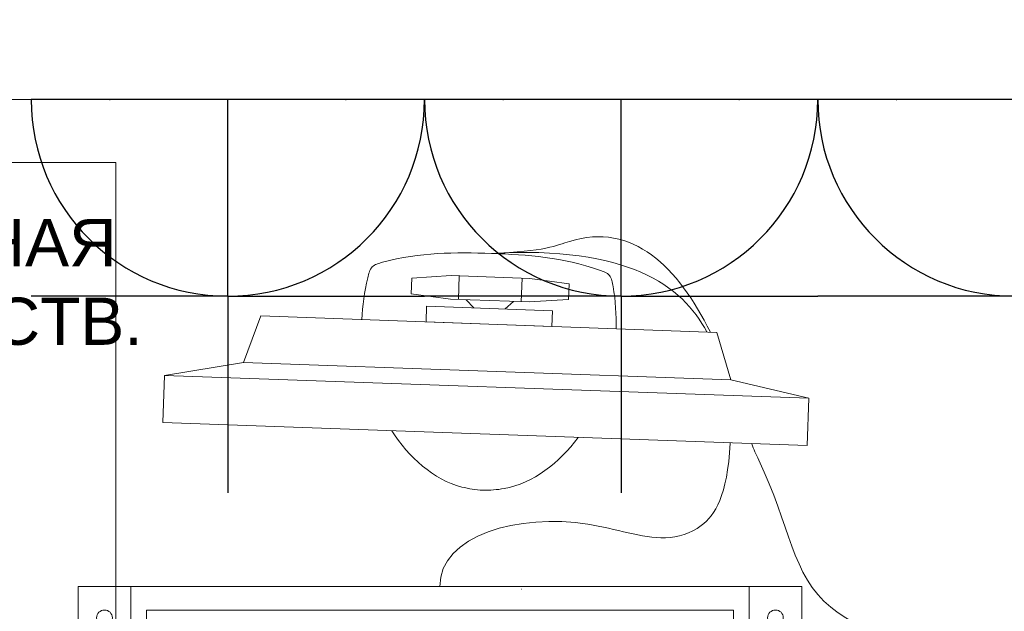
# Model space of a CAD drawing. Header units: millimetres. Extents: x -57464382 to 30606835, y -92609 to 65084.
# Tile 643 of 656: x -39714 to -39088, y 17642 to 18018. Entities that reach past the tile are written whole.
import ezdxf
from ezdxf import colors
from ezdxf.entities.mleader import LeaderData, LeaderLine
from ezdxf.math import Vec2, Vec3

# ---------------------------------------------------------------- set-up
doc = ezdxf.new("R2010")
doc.units = ezdxf.units.MM
doc.layers.get('0').update_dxf_attribs({"lineweight": 0})
doc.layers.add('00_АР_Подложка', color=7, linetype='Continuous', lineweight=0, true_color=0x9b9292)
doc.layers.add('1. ПОДЛОЖКА', color=7, linetype='Continuous', lineweight=0, true_color=0x9b9292)
for name, color, linetype, lineweight in [('06_АР_Мебель', 4, 'Continuous', 9), ('09_АР_Мебель', 4, 'Continuous', 9), ('17_АР_Текст', 235, 'Continuous', 0)]:
    doc.layers.add(name, color=color, linetype=linetype, lineweight=lineweight)
doc.layers.add('ЭОМ', color=7, linetype='Continuous')
doc.styles.add('_ТЕКСТОВЫЙ', font='arial.ttf', dxfattribs={"width": 0.8})
doc.styles.get("Standard").update_dxf_attribs({"font": 'arial.ttf'})

# ---------------------------------------------------------------- blocks, each defined once
blk = doc.blocks.new('_Dot')
at = {"color": 0, "linetype": 'ByBlock', "lineweight": -2}
blk.add_line((-0.5, 0), (-1, 0), dxfattribs=at)
at = {"color": 0, "linetype": 'ByBlock', "const_width": 0.5}
blk.add_lwpolyline([(-0.25, 0, 1), (0.25, 0, 1)], format="xyb", close=True, dxfattribs=at)
blk = doc.blocks.new('Компьютер')
at = {"layer": '00_АР_Подложка', "lineweight": 0}
for p, q in [((-76.43, 195.2), (-76.44, 185.2)), ((-76.43, 195.2), (-51.43, 197.69)), ((-51.43, 197.69), (-1.43, 197.66)), ((-46.44, 182.69), (-46.43, 197.69)), ((-6.43, 197.66), (-6.44, 182.66)), ((23.57, 195.14), (-1.43, 197.66)), ((23.57, 195.14), (23.56, 185.14)), ((-76.44, 185.2), (-51.44, 182.69)), ((-1.44, 182.66), (-51.44, 182.69)), ((-36.44, 177.68), (-41.44, 182.68)), ((-16.44, 177.67), (-11.44, 182.66)), ((23.56, 185.14), (-1.44, 182.66)), ((-66.45, 167.7), (-66.44, 177.7)), ((-66.44, 177.7), (13.56, 177.65)), ((13.56, 177.65), (13.55, 167.65)), ((-171.45, 167.76), (-181.47, 137.76)), ((118.55, 167.59), (-171.45, 167.76)), ((13.55, 167.65), (-66.45, 167.7)), ((118.55, 167.59), (128.47, 137.76)), ((-181.47, 137.76), (-231.47, 127.79)), ((-181.47, 137.76), (128.47, 137.76)), ((128.47, 137.76), (178.53, 127.79)), ((-231.49, 97.79), (-231.47, 127.79)), ((-231.47, 127.79), (178.53, 127.79)), ((178.53, 127.79), (178.51, 97.79)), ((-231.49, 97.79), (178.51, 97.79)), ((-281.52, -8.22), (178.19, 8.05)), ((144.71, 6.87), (151.79, -193.01)), ((178.19, 8.05), (185.27, -191.82)), ((-274.45, -208.09), (-281.52, -8.22)), ((-248.04, -7.03), (-240.97, -206.91)), ((-237.52, -21.67), (135.25, -8.48)), ((135.25, -8.48), (139.11, -117.41)), ((-233.66, -130.6), (-237.52, -21.67))]:
    blk.add_line(p, q, dxfattribs=at)
for centre, radius in [((0, 0), 0.1), ((162.16, -12.53), 5), ((-264.07, -27.61), 5)]:
    blk.add_circle(centre, radius, dxfattribs=at)
for points, knots in [([(114.42, 167.59), (92.32, 208.17), (56.84, 241.59), (7.11, 215.01), (-26.42, 212.67)], [301.145323, 301.145323, 301.145323, 301.145323, 415.407088, 437.556664, 437.556664, 437.556664, 437.556664]), ([(-26.42, 212.67), (-49.56, 212.69), (-74.07, 211.72), (-102.85, 202.23), (-106.02, 187.95), (-107.25, 176.46), (-107.33, 167.72)], [0, 0, 0, 0, 69.399914, 76.624177, 84.122224, 109.95105, 109.95105, 109.95105, 109.95105]), ([(-26.42, 212.67), (-3.29, 212.66), (21.22, 211.67), (49.99, 202.14), (53.14, 187.85), (54.37, 176.37), (54.44, 167.63)], [0, 0, 0, 0, 69.399914, 76.624177, 84.122224, 109.95105, 109.95105, 109.95105, 109.95105]), ([(-85.74, 97.71), (-74.22, 81.22), (-54.63, 64.43), (-31.04, 62.16), (-26.51, 61.95)], [183.033033, 183.033033, 183.033033, 183.033033, 239.928901, 253.488029, 253.488029, 253.488029, 253.488029]), ([(-51.66, -0.08), (-53.29, 32.49), (17.85, 54.71), (84.3, 31.82), (115.93, 42.23), (128.7, 63.32), (129.53, 97.58)], [0, 0, 0, 0, 111.099215, 156.303039, 180.580053, 211.421886, 211.421886, 211.421886, 211.421886]), ([(32.76, 97.64), (21.22, 81.16), (1.61, 64.39), (-21.98, 62.16), (-26.51, 61.95)], [183.033033, 183.033033, 183.033033, 183.033033, 239.928901, 253.488029, 253.488029, 253.488029, 253.488029]), ([(259.16, -115.85), (259.16, -115.85), (273.46, -32.39), (172.86, -9.92), (169.34, 49), (144.35, 94.2), (143.26, 97.57)], [0, 0, 0, 0, 49.29571, 130.063652, 232.751106, 241.185472, 241.185472, 241.185472, 241.185472])]:
    blk.add_open_spline(points, degree=3, knots=knots, dxfattribs=at)
blk.add_open_spline([(112.12, 167.59), (95.68, 196.63), (59.67, 220.75), (-26.42, 212.67)], degree=3, dxfattribs=at)
at = {"layer": '06_АР_Мебель', "lineweight": 0}
for p, q in [((-76.43, 195.2), (-76.44, 185.2)), ((-76.43, 195.2), (-51.43, 197.69)), ((-51.43, 197.69), (-1.43, 197.66)), ((-46.44, 182.69), (-46.43, 197.69)), ((-6.43, 197.66), (-6.44, 182.66)), ((23.57, 195.14), (-1.43, 197.66)), ((23.57, 195.14), (23.56, 185.14)), ((-76.44, 185.2), (-51.44, 182.69)), ((-1.44, 182.66), (-51.44, 182.69)), ((-36.44, 177.68), (-41.44, 182.68)), ((-16.44, 177.67), (-11.44, 182.66)), ((23.56, 185.14), (-1.44, 182.66)), ((-66.45, 167.7), (-66.44, 177.7)), ((-66.44, 177.7), (13.56, 177.65)), ((13.56, 177.65), (13.55, 167.65)), ((-171.45, 167.76), (-181.47, 137.76)), ((118.55, 167.59), (-171.45, 167.76)), ((13.55, 167.65), (-66.45, 167.7)), ((118.55, 167.59), (128.47, 137.76)), ((-181.47, 137.76), (-231.47, 127.79)), ((-181.47, 137.76), (128.47, 137.76)), ((128.47, 137.76), (178.53, 127.79)), ((-231.49, 97.79), (-231.47, 127.79)), ((-231.47, 127.79), (178.53, 127.79)), ((178.53, 127.79), (178.51, 97.79)), ((-231.49, 97.79), (178.51, 97.79)), ((-281.52, -8.22), (178.19, 8.05)), ((144.71, 6.87), (151.79, -193.01)), ((178.19, 8.05), (185.27, -191.82)), ((-274.45, -208.09), (-281.52, -8.22)), ((-248.04, -7.03), (-240.97, -206.91)), ((-237.52, -21.67), (135.25, -8.48)), ((135.25, -8.48), (139.11, -117.41)), ((-233.66, -130.6), (-237.52, -21.67))]:
    blk.add_line(p, q, dxfattribs=at)
for centre, radius in [((0, 0), 0.1), ((162.16, -12.53), 5), ((-264.07, -27.61), 5)]:
    blk.add_circle(centre, radius, dxfattribs=at)
for points, knots in [([(114.42, 167.59), (92.32, 208.17), (56.84, 241.59), (7.11, 215.01), (-26.42, 212.67)], [301.145323, 301.145323, 301.145323, 301.145323, 415.407088, 437.556664, 437.556664, 437.556664, 437.556664]), ([(-26.42, 212.67), (-49.56, 212.69), (-74.07, 211.72), (-102.85, 202.23), (-106.02, 187.95), (-107.25, 176.46), (-107.33, 167.72)], [0, 0, 0, 0, 69.399914, 76.624177, 84.122224, 109.95105, 109.95105, 109.95105, 109.95105]), ([(-26.42, 212.67), (-3.29, 212.66), (21.22, 211.67), (49.99, 202.14), (53.14, 187.85), (54.37, 176.37), (54.44, 167.63)], [0, 0, 0, 0, 69.399914, 76.624177, 84.122224, 109.95105, 109.95105, 109.95105, 109.95105]), ([(-85.74, 97.71), (-74.22, 81.22), (-54.63, 64.43), (-31.04, 62.16), (-26.51, 61.95)], [183.033033, 183.033033, 183.033033, 183.033033, 239.928901, 253.488029, 253.488029, 253.488029, 253.488029]), ([(-51.66, -0.08), (-53.29, 32.49), (17.85, 54.71), (84.3, 31.82), (115.93, 42.23), (128.7, 63.32), (129.53, 97.58)], [0, 0, 0, 0, 111.099215, 156.303039, 180.580053, 211.421886, 211.421886, 211.421886, 211.421886]), ([(32.76, 97.64), (21.22, 81.16), (1.61, 64.39), (-21.98, 62.16), (-26.51, 61.95)], [183.033033, 183.033033, 183.033033, 183.033033, 239.928901, 253.488029, 253.488029, 253.488029, 253.488029]), ([(259.16, -115.85), (259.16, -115.85), (273.46, -32.39), (172.86, -9.92), (169.34, 49), (144.35, 94.2), (143.26, 97.57)], [0, 0, 0, 0, 49.29571, 130.063652, 232.751106, 241.185472, 241.185472, 241.185472, 241.185472])]:
    blk.add_open_spline(points, degree=3, knots=knots, dxfattribs=at)
blk.add_open_spline([(112.12, 167.59), (95.68, 196.63), (59.67, 220.75), (-26.42, 212.67)], degree=3, dxfattribs=at)
blk = doc.blocks.new('Стол 1400')
at = {"layer": '09_АР_Мебель'}
blk.add_line((0, 0), (1400, 0), dxfattribs=at)
at = {"flags": 1}
for tag, p in [('КОД_ОБОРУДОВАНИЯ', (16.2, 170.09)), ('ДОП_ИНФОРМАЦИЯ', (16.2, 117.94)), ('ДОГОВОР', (15.93, 45.48))]:
    blk.add_attdef(tag, p, '', height=25, dxfattribs=at)
blk = doc.blocks.new('Тумба подкатная для производственных помещений')
at = {"layer": '09_АР_Мебель'}
blk.add_lwpolyline([(430, 500), (0, 500), (0, 0), (430, 0)], close=True, dxfattribs=at)
at = {"flags": 1}
for tag, p in [('КОД_ОБОРУДОВАНИЯ', (7.73, 623.4)), ('ДОП_ИНФОРМАЦИЯ', (7.73, 571.24)), ('ДОГОВОР', (8.24, 510.8))]:
    blk.add_attdef(tag, p, '', height=25, dxfattribs=at)
at = {"layer": '09_АР_Мебель', "insert": (18.83, 464.11), "char_height": 30, "attachment_point": 1}
blk.add_mtext_dynamic_manual_height_columns('{\\C7;ТУМБА ПОДКАТНАЯ ДЛЯ ПРОИЗВОДСТВ. ПОМЕЩЕНИЙ}', width=485.378, gutter_width=12.5, heights=[0], dxfattribs=at)
blk = doc.blocks.new('A$C723C25D3')
at = {"layer": 'ЭОМ', "color": 240, "linetype": 'Continuous', "lineweight": 30, "true_color": 0xed1f24}
for p, q in [((-125, 125), (-125, 250)), ((-125, 125), (-250, 125)), ((-125, 125), (0, 125)), ((-125, 125), (-125, 0)), ((-250, 0), (0, 0))]:
    blk.add_line(p, q, dxfattribs=at)
blk.add_arc((-125, 0), 125, 0, 180, dxfattribs=at)
for p in [(-200, 0), (-50, 0)]:
    blk.add_point(p, dxfattribs=at)
blk = doc.blocks.new('*U1007')
at = {"layer": '1. ПОДЛОЖКА'}
blk.add_lwpolyline([(1400, 0), (0, 0), (0, -700), (1400, -700)], close=True, dxfattribs=at)
for name, p in [('Стол 1400', (0, 0)), ('Тумба подкатная для производственных помещений', (34.76, -540))]:
    blk.add_blockref(name, p)
at = {"layer": '09_АР_Мебель', "rotation": 357.9733182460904}
blk.add_blockref('Компьютер', (722.46, -311.25), dxfattribs=at)
at = {"layer": 'ЭОМ', "lineweight": 15, "rotation": 180}
for p in [(411, 0), (661, 0), (911, 0)]:
    blk.add_blockref('A$C723C25D3', p, dxfattribs=at)

msp = doc.modelspace()

# ---------------------------------------------------------------- block references
at = {"lineweight": 35}
msp.add_blockref('*U1007', (-40117.66, 17967.09), dxfattribs=at)

# ---------------------------------------------------------------- leaders
at = {"layer": '17_АР_Текст', "color": 1, "lineweight": 18}
ml = msp.add_multileader_mtext('Standard', dxfattribs=at)
ml.set_content('{\\C1;Карманы для бланков только в СОПС}', color=1, style='_ТЕКСТОВЫЙ')
ml.set_leader_properties(lineweight=0)
ml.set_arrow_properties(name='DOT')
ml.build(insert=Vec2(0, 0))
ml.multileader.update_dxf_attribs({"text_left_attachment_type": 6, "text_right_attachment_type": 6, "dogleg_length": 0.36, "arrow_head_size": 50, "scale": 100})
ctx = ml.context
ctx.base_point, ctx.scale, ctx.char_height, ctx.arrow_head_size, ctx.landing_gap_size, ctx.plane_origin = Vec3(-29314.52, 48068.19), 100, 100, 50, 100, Vec3(-25566.86, 52909.06)
ctx.left_attachment, ctx.right_attachment, ctx.text_align_type, ctx.attachment_type = 6, 6, 1, 2
notes = []
notes.append((ctx, [(0, (0, 0, 0), (0, 0), (1, 0), 1, [])]))
ctx.mtext.insert, ctx.mtext.width, ctx.mtext.defined_height, ctx.mtext.alignment, ctx.mtext.flow_direction = Vec3(-27210.56, 48368.19), 4035.2378, 815.52, 2, 5
ml = msp.add_multileader_mtext('Standard', dxfattribs=at)
ml.set_content('{\\fCalibri|b0|i0|c204|p34;\\H0.91667x;\\LКарманы для бланков\\l - СОПС, крепятся на стол МГН и стол для ЦСУ (1400 мм.);\\P\\LИнформ. Стенд А4 на 8 карманов\\l - ГОПС/СОПС, крепится по старым правилам, при отсутствии возможности крепления особенно в СОПСах (отсутствие свободного места на стене или нехватка стены по длине - размещается папка с информацией на столе МГН или столе для ЦСУ).\\P\\LРекламно_информационный стенд\\l - ГОПС/СОПС размещается в клиентском зале, также возможно размещение в тамбуре при условии хорошей освещенности и при условии открывания двери стенд будет виден более чем на 50%. Также стенд должен находиться в прямой видимости для клиентов и ничем не загораживаться.}', color=1, style='_ТЕКСТОВЫЙ')
ml.set_leader_properties(lineweight=0)
ml.set_arrow_properties(name='DOT')
ml.build(insert=Vec2(0, 0))
ml.multileader.update_dxf_attribs({"text_left_attachment_type": 6, "text_right_attachment_type": 6, "dogleg_length": 0.36, "arrow_head_size": 50, "scale": 100})
ctx = ml.context
ctx.base_point, ctx.scale, ctx.char_height, ctx.arrow_head_size, ctx.landing_gap_size, ctx.plane_origin = Vec3(-27020.92, 45459.44), 100, 100, 50, 100, Vec3(-22944.22, 54969.07)
ctx.left_attachment, ctx.right_attachment, ctx.text_align_type, ctx.attachment_type = 6, 6, 1, 2
notes.append((ctx, [(0, (0, 0, 0), (0, 0), (1, 0), 1, [])]))
ctx.mtext.insert, ctx.mtext.width, ctx.mtext.defined_height, ctx.mtext.alignment, ctx.mtext.flow_direction = Vec3(-24919.4, 45773.6), 2892.94, 2008.72, 2, 5
at = {"layer": '17_АР_Текст', "lineweight": 18}
ml = msp.add_multileader_mtext('Standard', dxfattribs=at)
ml.set_content('{\\C1;Существующие стеллажи МАГНИТ}', color=256, style='_ТЕКСТОВЫЙ')
ml.set_leader_properties(lineweight=0)
ml.set_arrow_properties(name='DOT')
ml.build(insert=Vec2(0, 0))
ml.multileader.update_dxf_attribs({"text_left_attachment_type": 6, "text_right_attachment_type": 6, "dogleg_length": 0.36, "arrow_head_size": 50, "scale": 100})
ctx = ml.context
ctx.base_point, ctx.scale, ctx.char_height, ctx.arrow_head_size, ctx.landing_gap_size, ctx.plane_origin = Vec3(-41726.39, 27217.83), 100, 200, 50, 100, Vec3(-34899.43, 31320.11)
ctx.left_attachment, ctx.right_attachment, ctx.attachment_type = 6, 6, 2
notes.append((ctx, [(0, (0, 0, 0), (0, 0), (1, 0), 1, [])]))
ctx.mtext.insert, ctx.mtext.width, ctx.mtext.defined_height, ctx.mtext.flow_direction = Vec3(-41626.39, 27457.83), 2261.4408, 348.91, 5
ml = msp.add_multileader_mtext('Standard', dxfattribs=at)
ml.set_content('{\\L0,0}', color=256, style='_ТЕКСТОВЫЙ')
ml.set_leader_properties(lineweight=0)
ml.set_arrow_properties(name='DOT')
ml.build(insert=Vec2(0, 0))
ml.multileader.update_dxf_attribs({"text_left_attachment_type": 6, "text_right_attachment_type": 6, "dogleg_length": 0.36, "arrow_head_size": 50, "scale": 100})
ctx = ml.context
ctx.base_point, ctx.scale, ctx.char_height, ctx.arrow_head_size, ctx.landing_gap_size, ctx.plane_origin = Vec3(-41155.2, 19958.51), 100, 250, 50, 100, Vec3(-34017.52, 24004.26)
ctx.left_attachment, ctx.right_attachment, ctx.attachment_type = 6, 6, 2
notes.append((ctx, [(0, (0, 0, 0), (0, 0), (1, 0), 1, [])]))
ctx.mtext.insert, ctx.mtext.width, ctx.mtext.defined_height, ctx.mtext.flow_direction = Vec3(-41055.2, 20258.51), 2751.8282, 815.52, 5
ml = msp.add_multileader_mtext('Standard', dxfattribs=at)
ml.set_content('{\\C1;Стол 1400,\\Pесли не видно \\Pиз клиентской\\Pзоны.}', color=256, style='_ТЕКСТОВЫЙ')
ml.set_leader_properties(lineweight=0)
ml.set_arrow_properties(name='DOT')
ml.build(insert=Vec2(0, 0))
ml.multileader.update_dxf_attribs({"text_left_attachment_type": 6, "text_right_attachment_type": 6, "dogleg_length": 0.36, "arrow_head_size": 50, "scale": 100})
ctx = ml.context
ctx.base_point, ctx.scale, ctx.char_height, ctx.arrow_head_size, ctx.landing_gap_size, ctx.plane_origin = Vec3(-42169.73, 17700.14), 100, 250, 50, 100, Vec3(-38087.6, 23655.74)
ctx.left_attachment, ctx.right_attachment, ctx.attachment_type = 6, 6, 2
notes.append((ctx, [(0, (0, 0, 0), (0, 0), (1, 0), 1, [])]))
ctx.mtext.insert, ctx.mtext.width, ctx.mtext.defined_height, ctx.mtext.flow_direction = Vec3(-42069.73, 18000.14), 3403.529, 2402.57, 5
for ctx, leaders in notes:
    for number, flags, end, landing, length, lines in leaders:
        leader = LeaderData()
        leader.index, (leader.has_last_leader_line, leader.has_dogleg_vector, leader.attachment_direction) = number, flags
        leader.last_leader_point, leader.dogleg_vector, leader.dogleg_length = Vec3(end), Vec3(landing), length
        for number, points, colour, breaks in lines:
            line = LeaderLine()
            line.index, line.vertices, line.color, line.breaks = number, Vec3.list(points), colors.encode_raw_color(colour), breaks
            leader.lines.append(line)
        ctx.leaders.append(leader)

doc.saveas('drawing.dxf')
